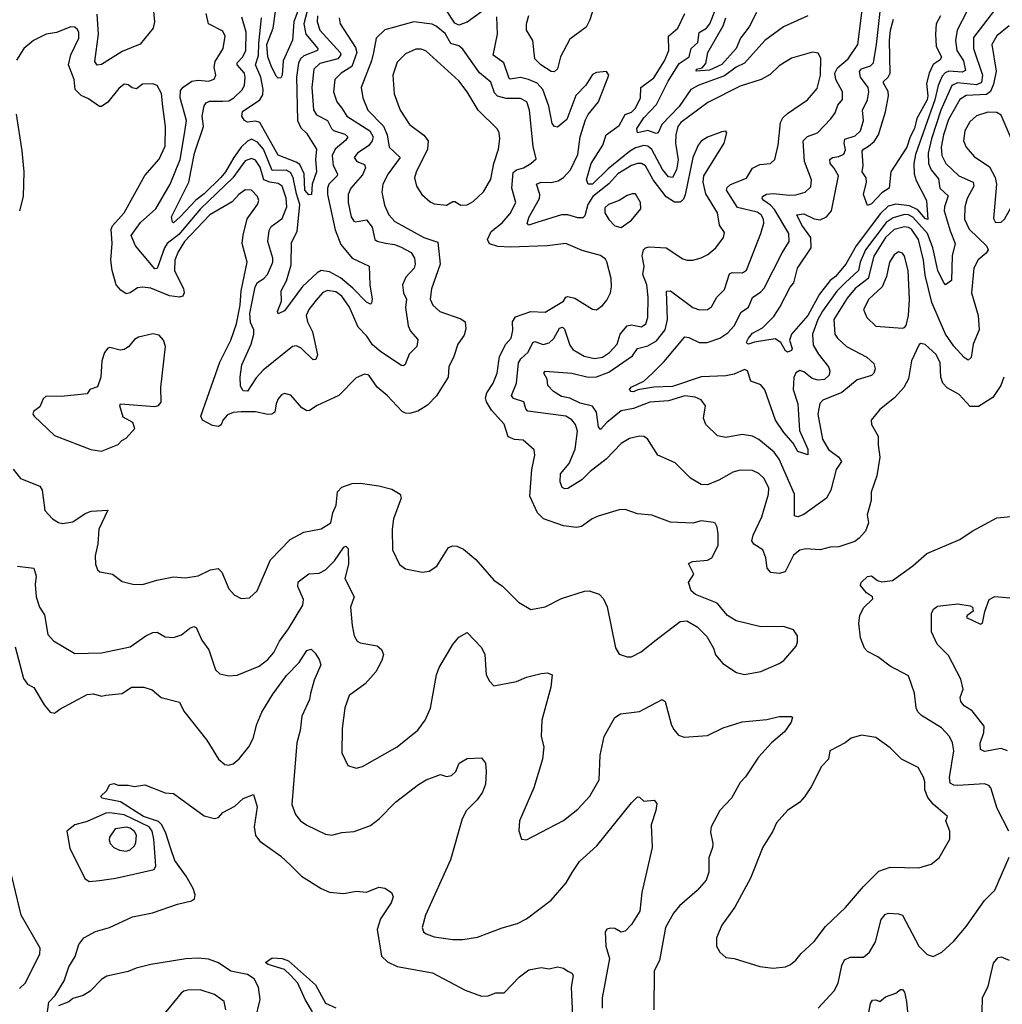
# Model space of a CAD drawing. Extents: x 1443846 to 1577407, y 839182 to 927291.
# Tile 514 of 535: x 1559976 to 1564761, y 897851 to 902646. Entities that reach past the tile are written whole.
import ezdxf

# ---------------------------------------------------------------- set-up
doc = ezdxf.new("R2010")
doc.units = 0

msp = doc.modelspace()

# ---------------------------------------------------------------- linework, layer by layer
at = {"layer": '0CON20XD'}
for points in [[(1563134.4, 902345.6), (1563188.2, 902431.8), (1563236.6, 902465), (1563245.9, 902505), (1563278.3, 902535), (1563285, 902583.1), (1563321.2, 902605), (1563337.4, 902625), (1563437.9, 902882.1)], [(1560615.2, 902824.8), (1560632.3, 902635), (1560625.9, 902605), (1560563, 902527), (1560475, 902490.9), (1560375, 902427.1), (1560353.8, 902423.8), (1560341.6, 902441.6), (1560359.4, 902575), (1560353.1, 902673.1)], [(1561402.5, 902787.5), (1561359.6, 902625), (1561369.6, 902575), (1561427.8, 902505), (1561427.1, 902495), (1561359.9, 902470.1), (1561344.4, 902455.6), (1561334.2, 902434.2), (1561324.5, 902365), (1561328.8, 902155), (1561345, 902119.6), (1561373.2, 902093.2), (1561421.3, 902015), (1561417.5, 901965), (1561421.7, 901905), (1561399.8, 901845), (1561396.7, 901795), (1561385, 901793.3), (1561364.6, 901815), (1561362.1, 901895), (1561339.7, 901939.7), (1561322.5, 901952.5), (1561235, 901985.9), (1561145.7, 902145), (1561125, 902152), (1561085, 902147.3), (1561070.5, 902155), (1561058, 902175), (1561060.8, 902199.2), (1561145.3, 902255), (1561159.9, 902280.1), (1561162.1, 902305), (1561150.8, 902365), (1561124.1, 902425), (1561138.9, 902471.1), (1561141.2, 902528.8), (1561154.4, 902654.4)], [(1562785, 902748.1), (1562752.3, 902645), (1562735, 902608.6), (1562655, 902550.6), (1562610.5, 902465), (1562595, 902405.7), (1562578.7, 902391.3), (1562565, 902393.8), (1562513.3, 902425), (1562484.4, 902455), (1562475.4, 902545), (1562444.6, 902595), (1562444.6, 902625), (1562455.6, 902665.6)], [(1563555, 901074.7), (1563525.8, 901065.8), (1563518.8, 901068.8), (1563515.9, 901075.9), (1563524.7, 901095), (1563545, 901119.7), (1563593.1, 901145), (1563649.1, 901200.9), (1563678.5, 901245), (1563727.5, 901342.5), (1563745.3, 901365), (1563763.6, 901435), (1563830.7, 901535), (1563828.1, 901585), (1563785.2, 901645), (1563760, 901695), (1563795, 901700.9), (1563845, 901675.7), (1563875, 901671.3), (1563904.8, 901685.2), (1563929.7, 901715), (1563962.9, 901885), (1563943.1, 901923.1), (1563923.6, 901945), (1563921.9, 901965), (1563935, 901975.2), (1563965, 901978.9), (1563988.8, 901991.2), (1563998, 902012), (1563990.4, 902045), (1563995, 902063.6), (1564045, 902079.7), (1564070.4, 902105), (1564085.8, 902155), (1564079.7, 902205), (1564104.8, 902255), (1564111.1, 902295), (1564107.5, 902315), (1564071.4, 902365), (1564066, 902394), (1564075, 902407), (1564118.6, 902421.4), (1564133.4, 902435), (1564149, 902525), (1564173.3, 902745)], [(1561337.6, 902705), (1561310.5, 902635), (1561304, 902546), (1561259.4, 902445), (1561253.9, 902376.1), (1561247.7, 902362.3), (1561235, 902360.6), (1561225, 902370.5), (1561200.4, 902420.4), (1561184.2, 902465), (1561179.1, 902525), (1561211.3, 902605), (1561221.9, 902685)], [(1564755.8, 902734.2), (1564620.5, 902559.5), (1564621.5, 902505), (1564664.8, 902375.2), (1564660, 902340), (1564635, 902328.9), (1564542.7, 902337.3), (1564514.9, 902325.1), (1564462.4, 902205), (1564415.8, 902065), (1564401, 901995), (1564402, 901945), (1564414, 901914), (1564450.2, 901870.2), (1564456.9, 901825), (1564497.9, 901787.9), (1564479.7, 901735), (1564478.9, 901715), (1564507, 901617), (1564532.3, 901555), (1564517.5, 901495), (1564514.4, 901375.6), (1564485, 901353.8), (1564475, 901366.7), (1564447.6, 901425), (1564422.8, 901535), (1564397.1, 901605), (1564325, 901683.4), (1564305, 901694.6), (1564285, 901696.5), (1564230, 901680), (1564195, 901658.1), (1564095.4, 901525), (1564069.7, 901465), (1564060.3, 901425), (1563995.5, 901364.5), (1563955, 901323.9), (1563885, 901225.7), (1563862.8, 901185), (1563836.8, 901115), (1563840.3, 901060.3), (1563866.5, 901016.5), (1563915.5, 900955), (1563921.2, 900935), (1563917.7, 900915), (1563895.9, 900894.1), (1563865, 900890.5), (1563835, 900898.8), (1563795, 900930.4), (1563775, 900937.5), (1563755, 900925.6), (1563745.9, 900904.1), (1563743.4, 900845), (1563765.2, 900775.2), (1563773, 900645), (1563814.1, 900555), (1563815, 900527.5), (1563765, 900542.2), (1563743, 900583), (1563697.1, 900635), (1563656.9, 900695), (1563605, 900843.1), (1563585, 900867.3), (1563536, 900885), (1563521.2, 900935), (1563505, 900942.9), (1563455, 900920.3), (1563415, 900910.9), (1563295, 900906.5), (1563155, 900858.9), (1563065, 900855.9), (1562986.9, 900843.1), (1562965, 900834.2), (1562954.3, 900835), (1562945.6, 900845), (1562953.3, 900856.7), (1563015, 900885.6), (1563058.5, 900925), (1563115, 900981.9), (1563215, 901100.9), (1563235, 901097.9), (1563285, 901074.1), (1563323.9, 901073.9), (1563385, 901094.2), (1563425, 901121.3), (1563455.3, 901155), (1563488.8, 901221.2), (1563525.3, 901245), (1563545, 901293.1), (1563585, 901320.8), (1563601, 901339), (1563689.3, 901510.7), (1563723.8, 901565), (1563721.6, 901605), (1563652, 901722), (1563632.9, 901742.9), (1563599.3, 901765), (1563591.5, 901775), (1563593.8, 901785), (1563613.4, 901796.6), (1563645, 901799.6), (1563725, 901790.6), (1563755, 901793.4), (1563801.2, 901805), (1563828.4, 901831.6), (1563832.1, 901865), (1563798, 901955), (1563791.8, 902055), (1563812.5, 902077.5), (1563861.4, 902095), (1563926.9, 902163.1), (1563947.8, 902192.3), (1563960.4, 902229.6), (1563982.6, 902257.4), (1563983.8, 902295), (1563950.6, 902355), (1563945.7, 902385), (1563958.1, 902411.9), (1564010.4, 902455), (1564057.3, 902525), (1564080.8, 902705)], [(1561531.8, 902655), (1561536.2, 902625), (1561610.8, 902510.8), (1561617.9, 902485), (1561593.1, 902416.9), (1561542.1, 902385), (1561511.2, 902355), (1561504.6, 902295), (1561520, 902245), (1561545.5, 902215.5), (1561568.8, 902175), (1561681.1, 902105), (1561696.8, 902075), (1561692, 902055), (1561676.5, 902033.5), (1561621.4, 901995), (1561605.8, 901975), (1561618.8, 901955), (1561655, 901940.8), (1561660.5, 901925), (1561645, 901889.5), (1561588.8, 901825), (1561575.4, 901795), (1561575.4, 901755), (1561590.8, 901685), (1561603.1, 901665), (1561612, 901662), (1561665, 901670.4), (1561692.1, 901635), (1561705.3, 901575.2), (1561716.7, 901566.7), (1561757, 901557), (1561801.5, 901551.5), (1561830.2, 901540.2), (1561882.2, 901512.2), (1561898.8, 901485), (1561902.1, 901455), (1561897.2, 901435), (1561857.4, 901392.6), (1561840.8, 901355), (1561845.3, 901315), (1561860, 901285), (1561854.2, 901244.2), (1561867.2, 901155), (1561878.6, 901128.6), (1561915, 901088.8), (1561910, 901055), (1561872.3, 901017.7), (1561852.7, 900967.3), (1561845, 900960), (1561835, 900961.1), (1561735, 901027.6), (1561695, 901061.8), (1561666.5, 901105), (1561625, 901148.2), (1561583.1, 901245), (1561545, 901299.4), (1561515, 901320.5), (1561475, 901327.1), (1561453.2, 901316.8), (1561419.4, 901280.6), (1561383.5, 901235), (1561370.8, 901205), (1561377.8, 901175), (1561401.9, 901125), (1561426.9, 901013.1), (1561418.5, 900991.5), (1561405, 900990), (1561346.9, 901046.9), (1561325, 901056.7), (1561305, 901053.9), (1561161.6, 900938.4), (1561128.3, 900901.7), (1561085, 900837.5), (1561065, 900838.8), (1561051.4, 900861.4), (1561049.5, 900905), (1561058.5, 900965), (1561102.7, 901065), (1561116, 901115), (1561116.1, 901135), (1561100.6, 901170.6), (1561097.7, 901215), (1561123.6, 901345), (1561135, 901366), (1561164.5, 901385), (1561182.3, 901405), (1561208.3, 901465), (1561208.6, 901485), (1561185.3, 901565), (1561191.5, 901618.5), (1561200.9, 901639.1), (1561255, 901677.9), (1561277, 901735), (1561273.8, 901776.2), (1561254.2, 901834.2), (1561235, 901848.7), (1561193.8, 901853.8), (1561164.5, 901865), (1561147.1, 901927.1), (1561125, 901961.6), (1561105, 901969.1), (1561075, 901958), (1561013.4, 901875), (1560856.7, 901725), (1560750.8, 901599.2), (1560695.2, 901555), (1560681.2, 901535), (1560645, 901433.8), (1560635, 901432), (1560540.1, 901545), (1560518.5, 901595), (1560565, 901657.6), (1560639.4, 901725), (1560709.2, 901845), (1560757.4, 901965), (1560779.6, 902090.4), (1560787.8, 902155), (1560757, 902265), (1560759.9, 902300.1), (1560772.5, 902317.5), (1560815, 902346.5), (1560845, 902350.6), (1560895, 902346.8), (1560923.3, 902356.7), (1560931.4, 902375), (1560923.3, 902415), (1560927.7, 902442.3), (1560967.3, 902505), (1560976.9, 902565), (1560965, 902590), (1560895.2, 902625.2), (1560883.9, 902675)], [(1561426.2, 902665), (1561424.5, 902634.5), (1561438.6, 902595), (1561536.2, 902486.2), (1561539.8, 902475), (1561525.1, 902454.9), (1561438, 902432), (1561409.2, 902405), (1561398.9, 902315), (1561406.7, 902206.7), (1561421.8, 902181.8), (1561475, 902153.9), (1561494.2, 902115), (1561505, 902105.3), (1561558.8, 902088.8), (1561573.9, 902075), (1561565, 902058.4), (1561511.9, 902015), (1561498.4, 901985), (1561502.8, 901935), (1561523.8, 901895), (1561522.2, 901885), (1561481.7, 901845), (1561474.8, 901825), (1561475.6, 901795), (1561496.4, 901696.4), (1561512.1, 901622.1), (1561540.8, 901550.9), (1561595, 901484.6), (1561678, 901445), (1561681.5, 901355), (1561692.9, 901285), (1561690, 901265), (1561685, 901260), (1561665, 901269.4), (1561599, 901339), (1561538.7, 901388.7), (1561485, 901417.5), (1561445, 901424), (1561425, 901413), (1561353, 901347), (1561265, 901228.1), (1561235, 901213.8), (1561231.9, 901225), (1561251.1, 901275), (1561249.6, 901325), (1561275.9, 901374.1), (1561298.8, 901451.2), (1561300, 901560), (1561327.3, 901615), (1561340.3, 901745), (1561325, 901798.2), (1561307.6, 901877.6), (1561295, 901902.1), (1561273.6, 901913.6), (1561205, 901911.6), (1561163.7, 902015), (1561135, 902049.8), (1561105, 902063.7), (1561085, 902054.8), (1561055, 902024.8), (1561018.6, 901975), (1560978.9, 901905), (1560955, 901877.6), (1560875, 901797), (1560833.4, 901766.6), (1560757.5, 901685), (1560725, 901656.2), (1560720, 901660), (1560715.8, 901685.8), (1560800.6, 901855), (1560828.3, 901995), (1560871.3, 902125), (1560864.8, 902175), (1560873.8, 902226.2), (1560885, 902241.2), (1560901.3, 902248.7), (1560965, 902248.8), (1560995, 902250.5), (1561018.9, 902265), (1561057.5, 902302.5), (1561070.6, 902325), (1561074.7, 902365), (1561070.5, 902385), (1561035.3, 902425), (1561035.3, 902435), (1561062.3, 902465), (1561077.4, 902495), (1561078.7, 902585), (1561057.2, 902657.2)], [(1562225, 902683.1), (1562155, 902632.9), (1562115, 902618.4), (1562095, 902628.8), (1562052, 902695)], [(1564768.1, 900905), (1564754.3, 900865), (1564714.7, 900805.3), (1564645, 900762.1), (1564605, 900761.5), (1564550.9, 900820.9), (1564492.7, 900852.7), (1564470.9, 900875), (1564461.5, 900905), (1564458.5, 900975), (1564439.4, 901015), (1564385, 901064.2), (1564365, 901069.2), (1564355.8, 901064.2), (1564318.9, 900985), (1564305, 900896.7), (1564282.2, 900855), (1564235.7, 900805), (1564165, 900747.5), (1564122.5, 900695), (1564124, 900675), (1564157.3, 900617.3), (1564156.1, 900575), (1564165.4, 900515), (1564150.8, 900425), (1564122.9, 900345), (1564122.5, 900305), (1564103.5, 900235), (1564110, 900195), (1564095.5, 900154.5), (1564065, 900120.8), (1564043.3, 900105), (1563965, 900079.1), (1563922.4, 900077.6), (1563875, 900064.4), (1563805, 900069.4), (1563775, 900063.1), (1563745, 900038.1), (1563703.5, 899956.5), (1563675, 899948.6), (1563634.5, 899954.5), (1563615.7, 899975), (1563609.3, 900025), (1563595, 900063.5), (1563551.6, 900091.6), (1563542.3, 900107.7), (1563547.7, 900135), (1563589.5, 900225), (1563622.5, 900335), (1563624.4, 900365), (1563601.7, 900411.7), (1563575, 900435.6), (1563545, 900451.1), (1563485, 900452.9), (1563448.3, 900441.7), (1563384.2, 900405), (1563325, 900380.4), (1563295, 900381.8), (1563242.4, 900412.4), (1563168, 900488), (1563084.3, 900525), (1563034.2, 900604.2), (1563015.8, 900615.8), (1562995, 900617.5), (1562945, 900605.7), (1562905, 900581.9), (1562831.9, 900505), (1562755, 900445.3), (1562713.8, 900405), (1562645, 900362.1), (1562630.8, 900360.8), (1562617.9, 900367.9), (1562607.9, 900395), (1562609.2, 900435), (1562651.9, 900485), (1562681.7, 900555), (1562692, 900642), (1562682.7, 900675), (1562665, 900697.5), (1562635, 900714.7), (1562450.1, 900740.1), (1562440.9, 900750.9), (1562431.1, 900785), (1562381.6, 900801.6), (1562371.1, 900815), (1562395.3, 900875), (1562405.8, 900975), (1562417.3, 900995), (1562452.6, 901027.4), (1562475, 901074.4), (1562485, 901077.9), (1562525, 901064.3), (1562555, 901071.9), (1562577.4, 901092.6), (1562605, 901143.6), (1562619.2, 901149.2), (1562629, 901139), (1562655, 901060), (1562669.1, 901039.1), (1562725, 901007.3), (1562775, 900995.2), (1562815, 901001.9), (1562849.1, 901025), (1562885.9, 901065), (1562901.1, 901115), (1562935, 901154.7), (1562955, 901159.3), (1563005, 901150.8), (1563025, 901164.5), (1563035.3, 901195), (1563037.5, 901295), (1563030.7, 901355), (1563010, 901405), (1563017.1, 901445), (1563008.2, 901495), (1563014.6, 901525), (1563023.3, 901535), (1563040.8, 901539.2), (1563125, 901535.3), (1563205, 901481.9), (1563225, 901474.4), (1563255, 901474.4), (1563295, 901485.6), (1563327.3, 901502.7), (1563365.6, 901535), (1563404.3, 901585), (1563408.6, 901608.6), (1563384.6, 901644.6), (1563374.6, 901704.6), (1563317.6, 901797.6), (1563303.8, 901853.8), (1563307.5, 901885), (1563407.1, 902045), (1563420, 902095), (1563415, 902102.5), (1563395, 902099.2), (1563325, 902073.6), (1563295, 902053.5), (1563280.4, 902035), (1563254.2, 901975), (1563217.6, 901792.4), (1563208, 901772), (1563192.2, 901757.8), (1563165, 901757.3), (1563125, 901783.2), (1563060.4, 901865), (1563023.2, 901933.2), (1563005, 901946), (1562985.3, 901945.3), (1562955, 901935.3), (1562888.4, 901895), (1562845, 901845.5), (1562767, 901785), (1562742.5, 901745), (1562729, 901691), (1562719.1, 901680.9), (1562695, 901680.5), (1562645, 901695.6), (1562615, 901695.7), (1562495, 901658.8), (1562455, 901645.8), (1562448.1, 901655), (1562458, 901685), (1562507.1, 901775), (1562508.4, 901795), (1562493.5, 901845), (1562515, 901854.2), (1562565, 901852.9), (1562599.2, 901860.8), (1562623.6, 901876.4), (1562658.6, 901915), (1562695, 901989.2), (1562705.4, 902075), (1562731.3, 902158.7), (1562745, 902184), (1562795.6, 902245), (1562845.8, 902375), (1562833, 902393), (1562785, 902388.8), (1562765, 902378.8), (1562733, 902327), (1562684, 902276), (1562640.1, 902159.9), (1562595, 902122.9), (1562580.8, 902125), (1562569.6, 902139.6), (1562552.6, 902225), (1562523.5, 902305), (1562495.9, 902335.9), (1562454.3, 902354.3), (1562415, 902364), (1562365.4, 902355.4), (1562359.1, 902359.1), (1562333.1, 902435), (1562282.7, 902472.7), (1562303.3, 902575), (1562299.4, 902659.4)], [(1564135, 900971.4), (1564142.1, 900945), (1564136.2, 900925), (1564125, 900912.9), (1564055, 900892.1), (1563979.1, 900830.9), (1563886.6, 900793.4), (1563872.6, 900777.4), (1563862.8, 900725), (1563885, 900602.5), (1563915, 900552.1), (1563965.7, 900515), (1563977.8, 900495), (1563952.9, 900455), (1563926.1, 900355), (1563905, 900315.8), (1563795, 900236.2), (1563765, 900224.2), (1563749.5, 900229.5), (1563749.4, 900335), (1563674.8, 900505), (1563649.7, 900539.7), (1563575, 900601.8), (1563545, 900617.9), (1563495, 900625.5), (1563415, 900611.9), (1563375, 900620), (1563318, 900675), (1563305.7, 900705.7), (1563315.5, 900765.5), (1563294.6, 900794.6), (1563265, 900808.2), (1563215, 900813.4), (1563135, 900790.5), (1563045, 900782.9), (1562965, 900753), (1562905, 900741.4), (1562836.2, 900685), (1562805, 900650.6), (1562795, 900662.5), (1562785.3, 900735), (1562765, 900763.1), (1562705, 900778.1), (1562655, 900802.5), (1562615, 900810), (1562575.6, 900835), (1562547.8, 900865), (1562544.7, 900895), (1562528.9, 900925), (1562535.5, 900934.5), (1562665, 900924.7), (1562745, 900905.2), (1562785, 900906.2), (1562845, 900929.5), (1562960.7, 901009.3), (1562985.3, 901044.7), (1563035, 901057.6), (1563078, 901082), (1563119.5, 901135), (1563130.9, 901185), (1563125.6, 901324.4), (1563145, 901325.5), (1563255, 901243.9), (1563286.5, 901233.5), (1563325, 901234.3), (1563345, 901247.5), (1563370.5, 901295), (1563407.8, 901332.2), (1563432.4, 901407.6), (1563445.3, 901414.7), (1563496.7, 901413.3), (1563515, 901426.7), (1563585.6, 901604.4), (1563599.5, 901655), (1563598.1, 901675), (1563586.8, 901695), (1563568.1, 901708.1), (1563471.3, 901731.3), (1563417.5, 901815), (1563421.8, 901828.2), (1563437.6, 901842.4), (1563515, 901873.6), (1563545, 901922.9), (1563580.3, 901939.7), (1563632.5, 901945), (1563654, 901965), (1563670, 902035), (1563680.9, 902145), (1563693, 902167), (1563715, 902189.1), (1563813.1, 902255), (1563860.3, 902309.7), (1563876.5, 902375), (1563878.3, 902458.3), (1563865, 902481.9), (1563837.3, 902487.3), (1563735, 902457.5), (1563675, 902420.6), (1563630.6, 902379.4), (1563586.4, 902353.6), (1563485, 902322.5), (1563327.3, 902242.7), (1563195.2, 902144.8), (1563181.4, 902125), (1563171.3, 902085), (1563170.2, 902045), (1563183.3, 901963.3), (1563175.1, 901914.9), (1563155, 901877.3), (1563135, 901880.9), (1563106.9, 901916.9), (1563054, 902014), (1563035, 902030), (1563015, 902032.4), (1562975, 902021), (1562945, 902004.5), (1562841.3, 901918.7), (1562765, 901844.2), (1562744.5, 901844.5), (1562736.5, 901865), (1562759.4, 901945), (1562815.2, 902034.8), (1562832, 902085), (1562895, 902130.6), (1562925, 902183.4), (1562955, 902195.7), (1562975.4, 902214.6), (1562999, 902265), (1563001.4, 902315), (1563065, 902362.4), (1563115.6, 902445), (1563136.7, 902495), (1563136.4, 902565), (1563181.9, 902605), (1563216, 902675)], [(1563815, 902663.9), (1563695, 902611.5), (1563604.6, 902545), (1563506.5, 902433.5), (1563465, 902414.3), (1563408.6, 902371.4), (1563284, 902326), (1563245, 902305.7), (1563187.8, 902222.2), (1563103.8, 902135), (1563085, 902094.7), (1563075, 902091.2), (1563035, 902106.2), (1562984.6, 902094.6), (1562982.2, 902115), (1563015, 902167.7), (1563077.6, 902232.4), (1563134.4, 902345.6)], [(1563565, 902680.5), (1563528.6, 902611.4), (1563486.7, 902555), (1563465, 902504.6), (1563395, 902426.6), (1563335, 902399.3), (1563271.2, 902395), (1563272, 902405), (1563299.3, 902410.7), (1563317.8, 902432.2), (1563327.7, 902485), (1563401.5, 902615), (1563415.5, 902655)], [(1564588.7, 902685), (1564542.1, 902595), (1564533, 902545), (1564539.1, 902495), (1564572.2, 902445), (1564582, 902398), (1564565, 902389.5), (1564500.6, 902395), (1564483.2, 902386.8), (1564469.1, 902370.9), (1564448.7, 902325), (1564433.3, 902255), (1564339.2, 901989.2), (1564330.4, 901945), (1564331.3, 901895), (1564342.1, 901862.1), (1564392, 901765), (1564397.8, 901672.2), (1564385, 901677.1), (1564349.1, 901719.1), (1564308.6, 901738.6), (1564242.4, 901747.6), (1564205, 901737.6), (1564168, 901702), (1564049.2, 901545), (1563999, 901455), (1563948.5, 901395), (1563923.7, 901375), (1563871.4, 901308.6), (1563813.9, 901205), (1563733.9, 901115), (1563724.5, 901085), (1563738.7, 901045), (1563735.2, 901034.8), (1563715, 901026.9), (1563705, 901032.5), (1563683.2, 901073.2), (1563655, 901091.1), (1563555, 901074.7)], [(1564460, 902665), (1564438.9, 902625), (1564435.2, 902575), (1564439, 902515), (1564464.7, 902465), (1564459.4, 902450.6), (1564425, 902426.6), (1564404.6, 902385.3), (1564392.3, 902335), (1564398.8, 902275), (1564395.4, 902255), (1564345.1, 902164.9), (1564333.5, 902115), (1564312.2, 902075), (1564296.2, 902025), (1564217.8, 901905), (1564210, 901825), (1564175, 901802.6), (1564125, 901749.5), (1564105, 901740), (1564084.6, 901794.6), (1564100.6, 901855), (1564097.5, 901875), (1564079.1, 901905), (1564083.8, 901935), (1564079.5, 902005), (1564084.9, 902015.1), (1564109.6, 902029.6), (1564137.6, 902052.4), (1564158.6, 902085), (1564192.5, 902197.5), (1564207.1, 902275), (1564205.5, 902295.5), (1564183.1, 902336.9), (1564183.4, 902345), (1564205, 902365.3), (1564214.4, 902385), (1564212.2, 902545), (1564217, 902595), (1564232, 902648)], [(1559945, 900456.2), (1559980.9, 900410.9), (1560075, 900373.8), (1560086, 900355), (1560098, 900255), (1560135.7, 900215.7), (1560165, 900197.5), (1560185, 900191.9), (1560235, 900200), (1560295, 900241.1), (1560325, 900252.5), (1560405, 900256.7), (1560362.1, 900165), (1560356.9, 900093.1), (1560344.3, 900034.3), (1560346.2, 899995), (1560355, 899967.5), (1560366.7, 899956.7), (1560427.5, 899945), (1560475, 899910), (1560527, 899897), (1560575, 899895.6), (1560643.6, 899916.4), (1560725, 899932.2), (1560781.7, 899928.3), (1560845, 899937.5), (1560905, 899966.4), (1560943, 899973), (1560960.6, 899955), (1560994.5, 899874.5), (1561020, 899845), (1561055, 899828), (1561095, 899830), (1561132, 899865), (1561198.1, 900015), (1561292.9, 900115), (1561359.7, 900150.3), (1561445, 900166), (1561492, 900195), (1561500.8, 900245), (1561517.6, 900282.4), (1561523.6, 900346.4), (1561545, 900368.6), (1561595, 900387.5), (1561635, 900389.6), (1561725, 900375.5), (1561789, 900359), (1561828.5, 900335), (1561833.5, 900315), (1561797.1, 900215), (1561790.8, 900165), (1561792, 900065), (1561825, 899993.3), (1561855, 899971.2), (1561936.1, 899956.1), (1561969.5, 899960.5), (1562008, 899985), (1562065, 900075.8), (1562085, 900084.3), (1562105, 900081.4), (1562136.9, 900066.9), (1562196.7, 900016.7), (1562285, 899916.2), (1562327.9, 899887.9), (1562405, 899810), (1562465, 899773.8), (1562535, 899787.1), (1562615, 899827.1), (1562727.3, 899862.7), (1562750, 899865), (1562798.8, 899848.8), (1562818.8, 899825), (1562837, 899787), (1562877.3, 899587.3), (1562896.2, 899556.2), (1562935, 899543.3), (1562955, 899544), (1563002.1, 899567.9), (1563068.5, 899621.5), (1563193.3, 899715), (1563225, 899718.8), (1563275, 899688.8), (1563323, 899643), (1563355.6, 899585.6), (1563365, 899552.5), (1563400.5, 899510.5), (1563467.3, 899467.3), (1563505, 899458), (1563585, 899472.5), (1563675, 899510), (1563696.7, 899525), (1563756.7, 899595), (1563763.8, 899615), (1563764, 899645), (1563744.2, 899674.2), (1563695, 899690.8), (1563585, 899690), (1563465, 899718.1), (1563423.3, 899745), (1563373.3, 899805), (1563267.3, 899847.3), (1563246.7, 899865), (1563232.5, 899905), (1563258.8, 899945), (1563233, 899997), (1563253.4, 900006.6), (1563325, 900014.4), (1563347.5, 900025), (1563378, 900085), (1563377.7, 900142.3), (1563373.3, 900175), (1563363.3, 900193.3), (1563355, 900196.7), (1563295, 900205.5), (1563255, 900194.4), (1563145, 900199.6), (1563055, 900232.9), (1562985, 900239.2), (1562925, 900260.8), (1562895, 900259.2), (1562792.6, 900227.4), (1562763.8, 900215), (1562711.8, 900178.2), (1562687.8, 900172.3), (1562625, 900180.7), (1562527.7, 900215), (1562497.5, 900245), (1562460.9, 900325), (1562470.9, 900455), (1562484.4, 900525), (1562480.9, 900550.9), (1562428, 900598), (1562385, 900601.5), (1562355.5, 900615), (1562335, 900675.7), (1562273.5, 900743.5), (1562248.8, 900785), (1562245.3, 900805), (1562251.8, 900828.2), (1562281.8, 900875), (1562301.2, 900925), (1562312.2, 901005), (1562343.8, 901065), (1562368.9, 901095), (1562377.2, 901132.8), (1562376.7, 901175), (1562391.1, 901198.9), (1562465, 901224.8), (1562535, 901222.1), (1562624.2, 901275), (1562635.8, 901294.2), (1562645, 901297.8), (1562678.8, 901288.8), (1562765, 901236.2), (1562785, 901233.3), (1562815, 901253.8), (1562835, 901280), (1562852.5, 901315), (1562858.6, 901345), (1562857.1, 901385), (1562835.8, 901465.8), (1562829.4, 901479.4), (1562805, 901497.5), (1562715, 901521.1), (1562635, 901556.5), (1562545.5, 901544.5), (1562365, 901538.1), (1562305, 901541.6), (1562263.5, 901553.5), (1562254.7, 901575), (1562272, 901615), (1562325, 901656.6), (1562365, 901701.2), (1562391.8, 901755), (1562372.9, 901825), (1562379.3, 901900.7), (1562395, 901914.8), (1562429.4, 901925), (1562465.7, 901945), (1562491.7, 901968.3), (1562477.5, 902027.5), (1562459.4, 902205), (1562445.2, 902245.2), (1562415, 902261.3), (1562345, 902261.6), (1562302.4, 902272.4), (1562288.8, 902288.8), (1562270.6, 902340.6), (1562215, 902386.4), (1562135, 902501.8), (1562115, 902518), (1562075, 902528.9), (1562047.5, 902577.5), (1562005, 902614.1), (1561985, 902623.2), (1561895, 902635.3), (1561754.4, 902595.6), (1561712.1, 902555), (1561698.7, 902485), (1561689, 902445), (1561639.6, 902315), (1561646.6, 902265), (1561670.8, 902205), (1561747.5, 902127.5), (1561765.6, 902085), (1561776, 902025), (1561829.2, 901975), (1561771.3, 901895), (1561744, 901845), (1561739.6, 901805), (1561753.2, 901743.2), (1561774.6, 901695), (1561803.1, 901663.1), (1561944.4, 901585), (1562012.4, 901562.4), (1562023.4, 901455), (1561981.5, 901335), (1561975.6, 901285), (1561988.6, 901255), (1562022, 901225), (1562125, 901188.9), (1562145, 901173.8), (1562149.5, 901140.5), (1562140, 901110), (1562110.6, 901065), (1562090.6, 901005), (1562065.7, 900955), (1562062.9, 900905), (1562005.4, 900814.6), (1561961.7, 900768.3), (1561915, 900739.6), (1561875, 900728), (1561855, 900729.2), (1561838.1, 900738.1), (1561765.7, 900815), (1561716.6, 900856.6), (1561676.7, 900915), (1561655, 900920), (1561615, 900901.2), (1561530, 900815), (1561425, 900767.1), (1561387.8, 900742.2), (1561375, 900741.5), (1561350.8, 900755), (1561297.2, 900817.2), (1561265.6, 900825.6), (1561251.4, 900818.6), (1561235, 900798.8), (1561224.4, 900775), (1561218.5, 900735), (1561204.4, 900725.6), (1561185, 900723.3), (1561125, 900736.8), (1561054.1, 900735.9), (1561015, 900733.4), (1560988.5, 900721.5), (1560965, 900695.3), (1560957.7, 900672.3), (1560944.5, 900665.5), (1560915, 900669.9), (1560866.2, 900695), (1560858.8, 900715), (1560951.3, 900978.6), (1561004.2, 901085), (1561032.5, 901165), (1561049.7, 901255), (1561055.5, 901325), (1561084.3, 901465), (1561060, 901555), (1561063.8, 901596.2), (1561083.7, 901676.3), (1561134.5, 901745.5), (1561141.1, 901765), (1561134.5, 901785), (1561105, 901815.6), (1561075, 901817.8), (1561043.1, 901795), (1561010.6, 901759.4), (1560902.1, 901695), (1560869.3, 901660.7), (1560778.3, 901565), (1560747.9, 901515), (1560732.4, 901475), (1560730.3, 901425), (1560774.6, 901335), (1560777.1, 901315), (1560770.5, 901299.5), (1560755, 901293.9), (1560705, 901300.4), (1560615, 901337.7), (1560575, 901343.7), (1560550.6, 901339.4), (1560515, 901316), (1560495, 901311.2), (1560468.3, 901328.3), (1560446.7, 901355), (1560426.7, 901425), (1560420, 901475), (1560425.8, 901555), (1560421.2, 901625), (1560428.8, 901641.2), (1560484.6, 901705), (1560585, 901886.9), (1560655, 901966.2), (1560685, 902030), (1560685.5, 902125.5), (1560672.9, 902222.9), (1560666.6, 902286.6), (1560646.2, 902325), (1560625, 902333.8), (1560575, 902332), (1560545, 902308.9), (1560523.6, 902313.6), (1560505, 902328.8), (1560485, 902331.2), (1560458.8, 902311.2), (1560405, 902243.3), (1560375, 902222.5), (1560365, 902223.3), (1560310.9, 902260.9), (1560276.3, 902276.3), (1560246.2, 902305), (1560242, 902355), (1560214.7, 902425), (1560225.9, 902475), (1560264.6, 902555), (1560265, 902582.5), (1560258.2, 902598.2), (1560245, 902609.4), (1560225, 902611.1), (1560155, 902583.6), (1560105, 902574.5), (1560044.2, 902545), (1559996.9, 902505), (1559961.3, 902448.7)], [(1564795, 902615.8), (1564735, 902567.5), (1564709.6, 902525), (1564731.3, 902395), (1564719.1, 902330.9), (1564703.6, 902296.4), (1564685, 902281.1), (1564585, 902276.3), (1564555, 902256.7), (1564499.9, 902160.1), (1564475.4, 902084.6), (1564463.8, 902025), (1564466, 901985), (1564486.5, 901945), (1564550, 901885), (1564619.6, 901855), (1564621.8, 901835), (1564590.8, 901775), (1564578.1, 901735), (1564577.2, 901675), (1564599.7, 901625), (1564684.6, 901545), (1564691.8, 901525), (1564681.9, 901508.1), (1564643.2, 901476.8), (1564622.2, 901435), (1564611.1, 901315), (1564643.4, 901205), (1564648.8, 901135), (1564620, 901065), (1564609.7, 901000.3), (1564595, 900988), (1564575, 901000.6), (1564525, 901055.4), (1564484.9, 901114.9), (1564417.7, 901267.7), (1564385, 901402), (1564376.7, 901475), (1564353.8, 901575), (1564319.4, 901625), (1564305, 901634.4), (1564285, 901637.1), (1564235, 901624.1), (1564191.8, 901585), (1564135, 901493.3), (1564107.3, 901385), (1564045, 901336.8), (1564005, 901289.5), (1563940.3, 901185), (1563946.1, 901115), (1563959.1, 901095), (1564003.1, 901055), (1564101.9, 901001.9), (1564135, 900971.4)], [(1562125, 901741.9), (1562155, 901744.3), (1562185, 901760.8), (1562235, 901807.5), (1562271.2, 901868.8), (1562285.4, 901944.6), (1562307.5, 902015), (1562314.6, 902065), (1562310.9, 902095), (1562302.9, 902112.9), (1562208.2, 902205), (1562155.9, 902295), (1562115, 902347.9), (1561954.1, 902494.1), (1561932.1, 902502.1), (1561905, 902502.5), (1561855, 902480), (1561815, 902438.6), (1561793.8, 902375), (1561799.5, 902285), (1561828.5, 902205), (1561875, 902134.4), (1561945, 902082.5), (1561965.5, 902055), (1561962.1, 902015), (1561906.4, 901903.6), (1561898.2, 901875), (1561908.1, 901835), (1561935, 901794.3), (1561975, 901758.1), (1561995, 901749.5), (1562055, 901742.2), (1562085, 901760), (1562095, 901760), (1562125, 901741.9)], [(1559958.5, 902185), (1559987.1, 902007.1), (1559996.2, 901905), (1559993.1, 901785), (1559976, 901715)], [(1564728.3, 901658.3), (1564755, 901660.4), (1564771.2, 901675), (1564809, 901741), (1564858, 901795), (1564870, 901845), (1564878.7, 901945), (1564871.2, 901965), (1564813.5, 902045), (1564755, 902180), (1564734.1, 902194.1), (1564690, 902195), (1564635, 902176.7), (1564602.4, 902147.6), (1564579.1, 902105), (1564572.5, 902055), (1564585, 902024.2), (1564625, 901979.4), (1564699.1, 901929.1), (1564726.4, 901876.4), (1564733.1, 901845), (1564717.9, 901677.9), (1564728.3, 901658.3)], [(1562905, 901634.3), (1562955, 901670), (1563000.8, 901725), (1562999.4, 901755), (1562975, 901797.1), (1562958.1, 901798.1), (1562935, 901789.6), (1562895, 901765.4), (1562844, 901745), (1562825, 901730), (1562825.5, 901705), (1562845, 901672.2), (1562875, 901642), (1562905, 901634.3)], [(1564275, 901144.2), (1564285, 901146.2), (1564293, 901157), (1564304.4, 901205), (1564308.9, 901285), (1564302.9, 901425), (1564285, 901494), (1564275, 901509.2), (1564255, 901515.6), (1564235, 901501.4), (1564212.3, 901465), (1564197.3, 901395), (1564176.8, 901345), (1564111.5, 901285), (1564085.4, 901235), (1564102.2, 901195), (1564145, 901153.1), (1564275, 901144.2)], [(1560375, 900544.2), (1560455, 900576.7), (1560473.6, 900596.4), (1560495, 900607.5), (1560536.7, 900655), (1560528, 900685), (1560480.3, 900710.3), (1560464, 900765), (1560467.5, 900775), (1560635, 900761.8), (1560652.6, 900767.4), (1560665, 900783.3), (1560663.1, 900855), (1560686, 901055), (1560676.7, 901085), (1560655, 901110), (1560625, 901116.7), (1560555, 901099.2), (1560535, 901088), (1560506.6, 901053.4), (1560485, 901039.2), (1560465, 901037.1), (1560415, 901050), (1560405, 901046.7), (1560388.6, 901025), (1560376.1, 900985), (1560370.8, 900905), (1560355, 900857.5), (1560317.5, 900845), (1560305, 900823.3), (1560178.9, 900811.1), (1560105, 900812.2), (1560090.4, 900799.6), (1560075, 900760), (1560042.9, 900737.1), (1560040, 900725), (1560046.7, 900715), (1560145, 900620.8), (1560322.7, 900552.7), (1560375, 900544.2)], [(1564792.5, 898695), (1564735.9, 898805), (1564705.6, 898905), (1564695, 898917.1), (1564675, 898925.5), (1564545, 898916.9), (1564525, 898918.2), (1564507.6, 898927.6), (1564503.9, 898955), (1564525.3, 899085), (1564518.8, 899125), (1564504.7, 899154.7), (1564465, 899198.1), (1564367.8, 899257.8), (1564350, 899275), (1564342.2, 899295), (1564333.9, 899366.1), (1564305, 899450), (1564215, 899497.5), (1564155, 899544), (1564105, 899569.2), (1564090, 899585), (1564070, 899635), (1564063.2, 899706.8), (1564066.7, 899745), (1564085, 899781.2), (1564131.2, 899825), (1564128.8, 899835), (1564100, 899855), (1564070.7, 899890.7), (1564074, 899905), (1564104, 899935), (1564125, 899938), (1564153.8, 899915), (1564175, 899909.1), (1564226, 899915), (1564325, 899986), (1564393.6, 900046.4), (1564555, 900114.2), (1564613.8, 900155), (1564735, 900220), (1564805, 900225.8)], [(1559965, 899984), (1560045.8, 899975), (1560056.6, 899936.6), (1560052.3, 899895), (1560056.1, 899835), (1560072.5, 899785), (1560097, 899747), (1560112.6, 899652.6), (1560140.4, 899620.4), (1560245, 899560), (1560375, 899562.5), (1560515, 899591.4), (1560590, 899645), (1560625, 899662), (1560645, 899663.3), (1560685, 899640), (1560725, 899638.1), (1560765, 899650.5), (1560805, 899682.5), (1560825, 899690.8), (1560835.4, 899685.4), (1560864, 899624), (1560896.9, 899576.9), (1560930.5, 899480.5), (1560950.3, 899460.3), (1560995, 899450), (1561035, 899454.4), (1561142.4, 899497.6), (1561185, 899530.8), (1561213.1, 899565), (1561241.1, 899618.9), (1561285, 899679.4), (1561354.5, 899795), (1561357.6, 899822.4), (1561330, 899885), (1561332, 899908), (1561385, 899946.9), (1561435, 899950), (1561465, 899966.7), (1561508.9, 900011.1), (1561555, 900077.5), (1561565, 900082), (1561575, 900070), (1561578.2, 899995), (1561560, 899925), (1561604.5, 899835), (1561586.7, 899785), (1561595.6, 899695), (1561604.3, 899645), (1561620, 899620), (1561635, 899611.4), (1561717.4, 899597.4), (1561738.7, 899578.7), (1561747.1, 899555), (1561739.5, 899525), (1561709.8, 899470.2), (1561657.8, 899412.2), (1561581.2, 899355), (1561560, 899295), (1561545.8, 899195), (1561544.2, 899075), (1561574.1, 899014.1), (1561615, 899001.2), (1561645, 899008.8), (1561815, 899104.4), (1561914.6, 899185.4), (1561950.6, 899235), (1561977.4, 899292.6), (1562005.5, 899455), (1562019.1, 899490.9), (1562085, 899603.8), (1562115, 899638.8)], [(1564787.1, 899085), (1564755, 899097.3), (1564675, 899081.5), (1564655, 899092), (1564653, 899123), (1564671.2, 899175), (1564672.3, 899205), (1564615, 899281.1), (1564575.6, 899305), (1564558.5, 899325), (1564555.6, 899345), (1564570.5, 899385), (1564558.5, 899435), (1564499.2, 899549.2), (1564444.6, 899605), (1564416, 899665), (1564415.8, 899755), (1564426, 899775), (1564445, 899789.2), (1564545, 899801.5), (1564605, 899790.8), (1564616, 899785), (1564620, 899765), (1564590, 899745), (1564586.7, 899735), (1564655, 899702.3), (1564665, 899707.5), (1564676.1, 899763.9), (1564697.5, 899822.5), (1564725, 899836.8), (1564835, 899826.7)], [(1562115, 899638.8), (1562155, 899661.2), (1562225, 899588.8), (1562240.8, 899555), (1562248.6, 899455), (1562264.5, 899424.5), (1562285, 899402), (1562395, 899422.9), (1562445, 899444.4), (1562515, 899461.4), (1562546, 899466), (1562568.8, 899455), (1562562.9, 899395), (1562518.6, 899235), (1562516.1, 899156.1), (1562529.2, 899105), (1562522.5, 899045), (1562480, 898905), (1562410.6, 898745), (1562406.4, 898696.4), (1562420, 898655), (1562445, 898652.5), (1562624.4, 898745.6), (1562695, 898801.9), (1562752.9, 898865), (1562798.9, 898945), (1562803.3, 899065), (1562821.9, 899155), (1562875, 899248), (1562902.5, 899265), (1562995, 899276.5), (1563105, 899335.8), (1563120, 899325), (1563148.6, 899215), (1563160.3, 899190.3), (1563185, 899162), (1563212.5, 899152.5), (1563325, 899159.4), (1563401.7, 899198.3), (1563495, 899227.3), (1563615, 899238.9), (1563675, 899252), (1563733.3, 899253.3), (1563738.8, 899248.8), (1563733.8, 899225), (1563701.3, 899178.7), (1563637.5, 899125), (1563574.3, 899055), (1563510.7, 898959.3), (1563485, 898931.2), (1563442.5, 898855), (1563385.6, 898795), (1563343.1, 898715), (1563339.7, 898689.7), (1563350.8, 898635), (1563349.4, 898615), (1563332.1, 898565), (1563332.5, 898495), (1563318.6, 898455), (1563275.6, 898405), (1563188.9, 898331.1), (1563160, 898295), (1563121.5, 898225), (1563092.5, 898065), (1563065.6, 898014.4), (1563064.3, 897825)], [(1559955, 899591.2), (1559995, 899438), (1560015, 899410), (1560045, 899393.8), (1560095, 899310), (1560125, 899274.2), (1560145, 899268.8), (1560171.4, 899288.6), (1560305, 899360), (1560335, 899363.3), (1560375, 899351.2), (1560396.1, 899356.1), (1560474.5, 899365.5), (1560520, 899395), (1560580, 899395), (1560622.1, 899382.1), (1560665, 899345.5), (1560755, 899322), (1560775, 899278.8), (1560887.9, 899137.9), (1560943.8, 899045), (1560975, 899019.2), (1560995, 899015.8), (1561015, 899022.9), (1561045, 899045.8), (1561092.9, 899105), (1561114, 899145), (1561130.3, 899215), (1561155.5, 899274.5), (1561208.7, 899361.3), (1561275, 899453.1), (1561336.7, 899515), (1561375, 899573.8), (1561395, 899580), (1561415, 899561.2), (1561435, 899530), (1561442.9, 899505), (1561410.9, 899429.1), (1561392.9, 899365), (1561388.2, 899335), (1561350.7, 899255), (1561341.8, 899185), (1561326.1, 899125), (1561301.9, 898825), (1561319.5, 898775), (1561344.2, 898744.2), (1561375, 898722.9), (1561465, 898679.4), (1561495.8, 898674.2), (1561545, 898688), (1561605, 898693.1), (1561685, 898722.2), (1561726.9, 898755), (1561805.8, 898835), (1561917.9, 898922.1), (1561955, 898944), (1562025, 898970), (1562055, 898960), (1562078.8, 898965), (1562100.8, 898985), (1562116.2, 899025), (1562155, 899048.8), (1562225, 899052), (1562244.2, 899025), (1562248.1, 898985), (1562245, 898922.5), (1562230.4, 898885), (1562203.8, 898846.2), (1562151.5, 898795), (1562131.5, 898755), (1562074.6, 898555.4), (1561953.1, 898285), (1561935.8, 898225), (1561942, 898205), (1561955, 898194.3), (1561995, 898180.6), (1562085, 898166.5), (1562135, 898166.5), (1562205, 898177.8), (1562325, 898224.4), (1562400, 898245), (1562445, 898267.1), (1562565, 898358.6), (1562636.6, 898443.4), (1562667.1, 898492.9), (1562703.1, 898546.9), (1562787.4, 898622.6), (1562955, 898832.9), (1562985, 898861.2), (1562995, 898860), (1563015, 898840), (1563066, 898846), (1563078.3, 898828.3), (1563073.8, 898795), (1563051.2, 898725), (1563055.8, 898615), (1563006.2, 898395), (1562996.1, 898305), (1562955, 898240), (1562925, 898206.7), (1562905, 898203.3), (1562875, 898220), (1562855, 898221.4), (1562835, 898217.1), (1562826.9, 898205), (1562831.2, 898135), (1562848.9, 898075), (1562813.1, 897883.1), (1562812.2, 897832.2)], [(1563645, 898027.5), (1563705, 898034.2), (1563730, 898045), (1563755, 898066.2), (1563781.1, 898098.9), (1563845, 898157.5), (1563900, 898230), (1563997.2, 898322.8), (1564085, 898425.7), (1564160.7, 898499.3), (1564215, 898519.1), (1564354.2, 898515.8), (1564415, 898533.8), (1564453.8, 898565), (1564505.8, 898655), (1564506, 898695), (1564486.7, 898745), (1564493.8, 898765), (1564425.3, 898825.3), (1564399.1, 898859.1), (1564383.6, 898895), (1564384.4, 898935), (1564377.2, 898957.2), (1564350.8, 899005), (1564270, 899045), (1564215, 899100.8), (1564145, 899150), (1564075, 899161.2), (1564025, 899147.5), (1563995.6, 899124.4), (1563921.4, 899085), (1563914.2, 899045), (1563880.6, 899009.4), (1563830.3, 898909.7), (1563798, 898862), (1563775, 898835.8), (1563715, 898795.8), (1563661.4, 898735), (1563644.3, 898695), (1563595, 898616.2), (1563534.3, 898465), (1563458.1, 898325), (1563395, 898236.2), (1563370, 898175), (1563368.8, 898135), (1563386.2, 898105), (1563415, 898080), (1563455, 898073.8), (1563580, 898035), (1563645, 898027.5)], [(1560112.2, 897815), (1560118.5, 897861.5), (1560148.7, 897895), (1560193.1, 897965), (1560216.1, 898033.9), (1560246.5, 898083.5), (1560265, 898142.2), (1560288.8, 898175), (1560345, 898205.4), (1560414, 898226), (1560525, 898277.5), (1560623.3, 898296.7), (1560745, 898339.1), (1560813.3, 898355), (1560827.5, 898365), (1560830.5, 898385), (1560820.6, 898415), (1560787.5, 898475), (1560731.5, 898551.5), (1560712.1, 898607.9), (1560688.3, 898685), (1560668, 898725), (1560652, 898742), (1560579.2, 898765), (1560466.8, 898836.8), (1560375.8, 898855.8), (1560370.8, 898865), (1560399.5, 898890.5), (1560415, 898921.2), (1560434.1, 898925.9), (1560455, 898918), (1560505, 898918.8), (1560535, 898912), (1560585, 898920), (1560685, 898881.2), (1560725, 898877.5), (1560875, 898768.5), (1560925, 898756.4), (1560945, 898761.1), (1560965, 898785.4), (1561024.7, 898815.3), (1561065, 898854), (1561115, 898872.5), (1561132.3, 898812.3), (1561117.9, 898715), (1561125, 898674), (1561146, 898646), (1561246.2, 898575), (1561296.5, 898526.5), (1561348.8, 898475), (1561445, 898415.8), (1561485, 898398), (1561555, 898390.8), (1561615, 898402.9), (1561665, 898398.1), (1561725, 898422.5), (1561755, 898417.5), (1561786.2, 898395), (1561794.2, 898375), (1561785.9, 898345.9), (1561732.8, 898267.3), (1561717.3, 898215), (1561738.9, 898085), (1561767.6, 898057.6), (1561815, 898035.5), (1561986.2, 898005), (1562145, 897920), (1562225, 897890.8), (1562257.6, 897892.4), (1562295, 897907.5), (1562335, 897907.5), (1562410, 897985), (1562455, 898020), (1562515, 898030), (1562555, 898023.3), (1562595, 898033.3), (1562625, 898027.5), (1562645, 898012.5), (1562665, 898003.3), (1562670.8, 897990.8), (1562661.9, 897935), (1562668.2, 897795)], [(1560315, 898449.6), (1560365, 898453.9), (1560445, 898465.2), (1560631.5, 898508.5), (1560638.9, 898525), (1560629.5, 898655), (1560621.3, 898695), (1560607.1, 898715), (1560485, 898774), (1560415, 898784.2), (1560395, 898781.3), (1560305, 898740.7), (1560244.4, 898725), (1560205.5, 898695), (1560221.1, 898611.1), (1560293.8, 898463.8), (1560315, 898449.6)], [(1560495, 898597.1), (1560515, 898604.3), (1560535, 898622.5), (1560541.5, 898638.5), (1560544.6, 898674.6), (1560535, 898693.3), (1560515, 898708.4), (1560496.2, 898713.8), (1560440.8, 898705), (1560414.3, 898665), (1560411.7, 898651.7), (1560417.5, 898635), (1560435.5, 898615.5), (1560461.7, 898601.7), (1560495, 898597.1)], [(1563865, 897832), (1563943, 897917), (1563961.8, 897955), (1563979.2, 898040.8), (1563992.2, 898067.8), (1564019.8, 898080.2), (1564085, 898081.1), (1564115.3, 898104.7), (1564144.1, 898155.9), (1564172.1, 898265), (1564190.7, 898289.3), (1564205, 898294.5), (1564255, 898291.8), (1564274.6, 898284.6), (1564354, 898135), (1564395, 898093.8), (1564425, 898083.8), (1564466.7, 898105), (1564525, 898158.8), (1564585, 898230), (1564675, 898356), (1564725, 898407.5), (1564795, 898567.5)], [(1559975, 897928.9), (1560002.3, 897955), (1560074.4, 898095), (1560075.7, 898125), (1559982.9, 898285), (1559938.2, 898475)], [(1561123.7, 897773.7), (1561146.5, 897875), (1561138.4, 897935), (1561118.4, 897975), (1561085, 897996.9), (1561005, 898012.9), (1560945, 898053.9), (1560895, 898071.1), (1560845, 898076.8), (1560785, 898073), (1560615, 898044.7), (1560542.9, 898027.1), (1560505, 898010.5), (1560401.2, 897988.8), (1560375.8, 897974.2), (1560318.8, 897915), (1560285, 897893.8), (1560235, 897880), (1560215, 897863.3), (1560165, 897844.2)], [(1561402.2, 897815), (1561365.8, 897875), (1561330, 897955), (1561295, 897994), (1561265, 898020.4), (1561186.7, 898045), (1561172.5, 898055), (1561205, 898077.5), (1561255, 898073.9), (1561285, 898062.3), (1561416.6, 897946.6), (1561465, 897856.5), (1561515, 897834)], [(1564702.4, 897982.4), (1564717.6, 898052.4), (1564741.5, 898078.5), (1564755, 898082.5), (1564795, 898065.8)], [(1564663.8, 897813.8), (1564664.7, 897885), (1564692.1, 897937.9), (1564702.4, 897982.4)], [(1560980.5, 897825), (1560972.5, 897865), (1560925, 897898.6), (1560855, 897921.4), (1560795, 897920.6), (1560775, 897915.6), (1560762, 897905), (1560673.2, 897796.8)], [(1564104.3, 897775), (1564120, 897855), (1564129.2, 897870.8), (1564145, 897873.8), (1564165, 897864.4), (1564191.8, 897888.2), (1564243.3, 897905), (1564265, 897923.8), (1564275, 897923.8), (1564285, 897910), (1564295.3, 897865.3), (1564299.7, 897815)]]:
    msp.add_lwpolyline(points, dxfattribs=at)

doc.saveas('drawing.dxf')
